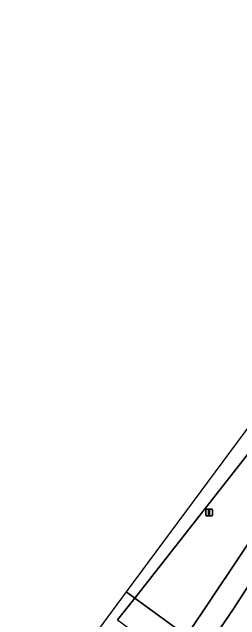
# Model space of a CAD drawing. Extents: x 160102 to 160934, y 382045 to 382923.
# Drawn here: x 160248.5 to 160281.8, y 382406.8 to 382495.4 of the extents above; entities that cross this region are included whole.
import ezdxf

# ---------------------------------------------------------------- set-up
doc = ezdxf.new("R2010")
doc.units = 0
for name, color, linetype in [('IMGEO_Berm_groen', 7, 'Continuous'), ('IMGEO_Rijbaan_lokaal_gesloten', 7, 'Continuous'), ('IMGEO_Verkeersbordpaal', 7, 'Continuous'), ('IMGEO_Voetpad_open', 7, 'Continuous')]:
    doc.layers.add(name, color=color, linetype=linetype)

msp = doc.modelspace()

# ---------------------------------------------------------------- linework, layer by layer
at = {"layer": 'IMGEO_Berm_groen'}
msp.add_lwpolyline([(160303.7, 382448.741), (160308.576, 382455.458), (160303.993, 382458.495), (160297.11, 382448.984), (160266.444, 382409.993), (160274.009, 382404.475)], close=True, dxfattribs=at)
at = {"layer": 'IMGEO_Rijbaan_lokaal_gesloten'}
for points in [[(160265.215, 382410.896), (160266.444, 382409.993), (160297.11, 382448.984), (160303.993, 382458.495), (160334.031, 382500), (160373.641, 382555.266), (160389.209, 382576.919), (160398.471, 382590.627), (160403.641, 382598.364), (160407.474, 382604.206), (160406.309, 382605.199), (160356.278, 382533.594)], [(160295.936, 382431.648), (160298.071, 382434.902), (160300.208, 382438.188), (160302.353, 382441.473), (160304.519, 382444.85), (160306.716, 382448.165), (160308.824, 382451.376), (160311.752, 382455.817), (160311.235, 382455.381), (160308.37, 382452.675), (160305.278, 382449.878), (160303.7, 382448.741), (160274.009, 382404.475), (160276.738, 382402.368), (160280.935, 382408.595), (160287.326, 382418.47), (160289.488, 382421.75), (160291.614, 382425.014), (160293.76, 382428.341)]]:
    msp.add_lwpolyline(points, close=True, dxfattribs=at)
for points in [[(160359.615, 382526.075), (160333.573, 382489.91), (160332.152, 382487.058), (160327.672, 382480.181), (160324.748, 382475.739), (160321.808, 382471.193), (160319.073, 382466.967), (160314.513, 382460.053), (160312.102, 382456.275), (160311.752, 382455.817), (160308.824, 382451.376), (160306.716, 382448.165), (160304.519, 382444.85), (160302.353, 382441.473), (160300.208, 382438.188), (160298.071, 382434.902), (160295.936, 382431.648), (160293.76, 382428.341), (160291.614, 382425.014), (160289.488, 382421.75), (160287.326, 382418.47), (160280.935, 382408.595), (160276.738, 382402.368)], [(160263.935, 382406.803), (160266.444, 382409.993), (160265.215, 382410.896), (160256.872, 382399.655), (160248.546, 382387.998)]]:
    msp.add_lwpolyline(points, dxfattribs=at)
at = {"layer": 'IMGEO_Verkeersbordpaal'}
for p, q in [((160276.8, 382422.08), (160276.8, 382422.88)), ((160276.8, 382422.88), (160276.8, 382422.08)), ((160276.9, 382422.98), (160277.69, 382422.98)), ((160277.69, 382422.98), (160276.9, 382422.98)), ((160277.79, 382422.88), (160277.79, 382422.08)), ((160277.79, 382422.08), (160277.79, 382422.88)), ((160277.69, 382421.98), (160276.9, 382421.98)), ((160276.9, 382421.98), (160277.69, 382421.98))]:
    msp.add_line(p, q, dxfattribs=at)
msp.add_lwpolyline([(160277.22, 382422.855), (160277.37, 382422.855), (160277.37, 382422.105), (160277.22, 382422.105), (160277.22, 382422.855)], dxfattribs=at)
for centre, start, end in [((160276.9, 382422.88), 90, 180), ((160276.9, 382422.88), 90, 180), ((160277.69, 382422.88), 0, 90), ((160277.69, 382422.88), 360, 90), ((160276.9, 382422.08), 180, 270), ((160276.9, 382422.08), 180, 270), ((160277.69, 382422.08), 270, 0), ((160277.69, 382422.08), 270, 0)]:
    msp.add_arc(centre, 0.1, start, end, dxfattribs=at)
at = {"layer": 'IMGEO_Voetpad_open'}
msp.add_lwpolyline([(160266.444, 382409.993), (160263.935, 382406.803), (160271.73, 382401.078), (160274.009, 382404.475)], close=True, dxfattribs=at)

doc.saveas('drawing.dxf')
